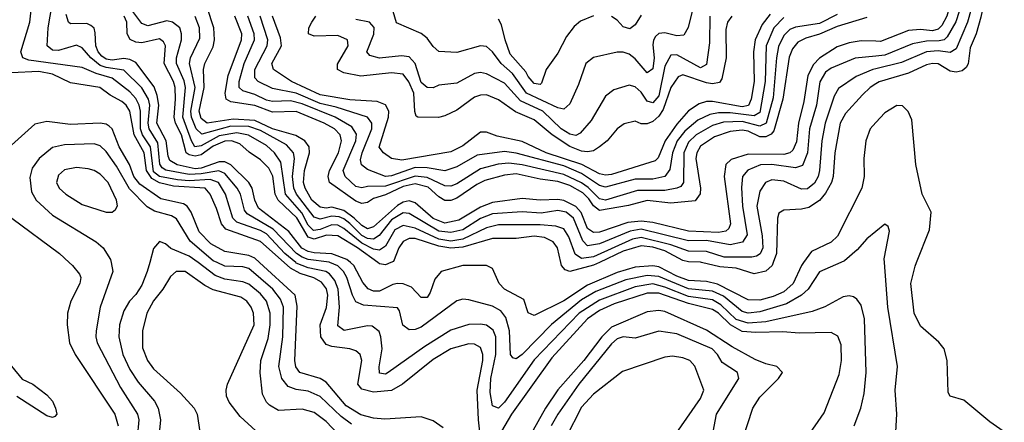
# Model space of a CAD drawing. Header units: inches. Extents: x 884549 to 1028252, y 526810 to 653624.
# Tile 491 of 656: x 947119 to 950432, y 589462 to 590818. Entities that reach past the tile are written whole.
import ezdxf

# ---------------------------------------------------------------- set-up
doc = ezdxf.new("R2010")
doc.units = ezdxf.units.IN
doc.header["$MEASUREMENT"] = 0
for name, color, linetype in [('A9548', 7, 'Continuous'), ('A9549', 7, 'Continuous'), ('A9558', 7, 'Continuous'), ('A9559', 7, 'Continuous')]:
    doc.layers.add(name, color=color, linetype=linetype)

msp = doc.modelspace()

# ---------------------------------------------------------------- linework, layer by layer
at = {"layer": 'A9548', "color": 5}
for points, elevation in [([(947286, 590000), (947297, 589990), (947320.4, 589960.4), (947324.8, 589950), (947321.7, 589930), (947291.3, 589870), (947280.6, 589830), (947278.6, 589790), (947287.3, 589730), (947306.1, 589690), (947439.4, 589490), (947450.4, 589450)], 2620), ([(947427, 590000), (947433.1, 589970), (947390.1, 589850), (947376.9, 589770), (947375.5, 589750), (947380.3, 589730), (947458.7, 589578.7), (947516.1, 589490), (947520.4, 589470), (947514.1, 589410)], 2640), ([(947556.8, 590000), (947548.4, 589970), (947530, 589924.2), (947510, 589892.1), (947488.9, 589870), (947470, 589837.2), (947455.2, 589790), (947452.6, 589750), (947466.6, 589690), (947490, 589639.8), (947517.7, 589597.7), (947573, 589533), (947585.4, 589510), (947592.6, 589470), (947584.9, 589390)], 2660), ([(948210, 589402.4), (948150, 589464.8), (948110, 589495.4), (948070, 589506.1), (947990, 589502.2), (947959.5, 589519.5), (947949.3, 589530), (947936.4, 589556.4), (947928.7, 589628.7), (947930.9, 589670), (947955.3, 589744.7), (947962.5, 589790), (947962.1, 589830), (947949.7, 589870), (947930, 589894.9), (947890, 589926.7), (947870, 589935.6), (947810, 589944.5), (947776.5, 589956.5), (947719.2, 590000)], 2660), ([(948235.9, 589455.9), (948201.1, 589481.1), (948130, 589548.7), (948090, 589567), (948050, 589572.4), (948022.5, 589582.5), (948001.7, 589610), (947991.6, 589650), (948004.4, 589750), (948006.3, 589850), (947997.2, 589877.2), (947971.3, 589910), (947890, 589980.4), (947870, 589985.8), (947810, 589987.7), (947783.5, 590000)], 2640), ([(948543.6, 589443.6), (948510, 589467), (948470, 589480.9), (948347.3, 589472.7), (948310, 589475.7), (948266.7, 589486.7), (948217.8, 589517.8), (948150, 589597.4), (948129.7, 589609.7), (948062.3, 589630), (948048.5, 589648.5), (948045.1, 589670), (948053.1, 589853.1), (948046.6, 589890), (947925.9, 590000)], 2620), ([(948671.9, 589388.1), (948662.6, 589470), (948658, 589570), (948677.7, 589670), (948677.5, 589690), (948670, 589713.5), (948650, 589725), (948630, 589725.8), (948570, 589709), (948510, 589674.1), (948406.9, 589590), (948370, 589569.7), (948310, 589563), (948270, 589573.7), (948256.9, 589590), (948270.9, 589670), (948264.9, 589690), (948250, 589702.2), (948229.7, 589709.7), (948170, 589717.4), (948150, 589724.2), (948132.5, 589750), (948129.7, 589790), (948151, 589849), (948155.9, 589890), (948151.2, 589911.2), (948134.3, 589934.3), (948108.8, 589948.8), (948062.8, 589962.8), (948030, 589981.3), (948009.3, 590000)], 2580), ([(949927.2, 589450), (949949.9, 589510.1), (949960.9, 589559.1), (949967.1, 589630), (949961.6, 589810), (949950, 589856), (949936.4, 589876.4), (949924.6, 589884.6), (949910, 589888.5), (949890, 589884.7), (949828.6, 589851.4), (949785.2, 589834.8), (949630, 589800.8), (949570, 589795.5), (949530, 589807.9), (949478.2, 589858.2), (949450, 589874), (949370, 589885.7), (949290, 589917.6), (949250, 589928), (949190, 589918), (949070, 589873.6), (949001.6, 589830), (948850, 589672.8), (948750, 589529.9), (948730, 589509.4), (948710, 589517.3), (948701.9, 589561.9), (948705, 589610), (948721.4, 589690), (948721.6, 589750), (948712.6, 589772.6), (948690, 589788.9), (948670, 589792.7), (948630, 589790.9), (948570, 589772.1), (948482.4, 589717.6), (948359.4, 589630), (948350, 589624.7), (948330, 589627.8), (948329.1, 589649.1), (948338.3, 589710), (948334.9, 589750), (948328.2, 589768.2), (948305.4, 589785.4), (948290, 589787.4), (948211.3, 589771.3), (948190, 589787.2), (948195.5, 589850), (948190.3, 589910), (948179.3, 589939.3), (948161.5, 589961.5), (948149.4, 589970), (948090, 589982), (948050, 589998.3), (948048, 590000)], 2560), ([(949881.6, 590000), (949810, 589969.2), (949772.4, 589910), (949750, 589890), (949698.9, 589861.1), (949610, 589833.7), (949570, 589830), (949550, 589835.4), (949486.9, 589886.9), (949450, 589904), (949370, 589911.1), (949270, 589952.8), (949230, 589956.8), (949158.7, 589941.3), (949057.8, 589902.2), (949010, 589874.8), (948908.9, 589791.1), (948810, 589689.9), (948790, 589675.4), (948778.7, 589678.7), (948770.3, 589690.3), (948766.9, 589770), (948755.3, 589815.3), (948738, 589838), (948710, 589853.1), (948630, 589874.6), (948610, 589876.7), (948590, 589871.6), (948470, 589782.3), (948450, 589774.1), (948430, 589773.8), (948408.9, 589788.9), (948397.7, 589837.7), (948390, 589847.2), (948276.5, 589856.5), (948250, 589867.7), (948238.5, 589890), (948219.5, 589950), (948208.6, 589970), (948189.3, 589989.3), (948163.3, 590000)], 2540), ([(949756.8, 590000), (949750, 589990.4), (949721.7, 589930), (949690, 589901.8), (949654.3, 589885.7), (949610, 589873.2), (949570, 589875), (949467.4, 589927.4), (949430, 589936.7), (949370, 589939.1), (949330, 589954.3), (949270, 589985.6), (949250, 589988.8), (949190, 589984), (949130, 589966.8), (949030, 589924.3), (948950, 589871.6), (948850, 589821.7), (948830.6, 589830.6), (948815.4, 589875.4), (948750.5, 589910.5), (948732.4, 589930), (948710, 589980.4), (948690.3, 589990.3), (948610.2, 589990.2), (948537.6, 589970), (948515.8, 589944.2), (948500.6, 589899.4), (948490, 589882), (948470, 589882.9), (948437.5, 589917.5), (948410, 589928.1), (948390, 589929.9), (948374.4, 589925.6), (948330, 589904.2), (948310, 589903.5), (948291.7, 589911.7), (948273.3, 589933.3), (948243.6, 589990), (948231.8, 590000)], 2520), ([(948368.5, 590000), (948350, 589992.6), (948330, 589995.8), (948324.2, 590000)], 2480), ([(949069.6, 590000), (949050, 589990.7), (948970, 589970.3), (948955.1, 589975.1), (948942.2, 589990), (948939.8, 590000)], 2480), ([(949654.8, 590000), (949651.1, 589990), (949629.2, 589970.8), (949590, 589962.4), (949530, 589981), (949474.9, 589985.1), (949413.8, 590000)], 2480), ([(947913.3, 589433.3), (947861.3, 589481.3), (947823.8, 589530), (947815, 589550), (947813.6, 589570), (947818.1, 589590), (947908.5, 589790), (947906.3, 589830), (947898.6, 589850), (947883.5, 589870), (947863.8, 589883.8), (947770, 589907.9), (947742.2, 589922.2), (947676.2, 589970), (947646.2, 589970), (947627.2, 589952.8), (947601.4, 589910), (947569.1, 589870.9), (947546.6, 589830), (947532.8, 589770), (947532.9, 589712.9), (947549.6, 589670), (947570, 589642.3), (947659.9, 589559.9), (947706.2, 589510), (947716.9, 589490), (947725.2, 589430)], 2680), ([(949768.1, 589410), (949825.8, 589494.2), (949876.7, 589623.3), (949884.3, 589670), (949882.8, 589722.8), (949871.8, 589751.8), (949850, 589764.5), (949742.2, 589762.2), (949687.2, 589767.2), (949595.7, 589764.3), (949550, 589768.4), (949511.2, 589790), (949470, 589830), (949450, 589842.3), (949370, 589862.1), (949270, 589897), (949230, 589897.2), (949119.1, 589860.9), (949070, 589838.4), (949029.5, 589810), (948910, 589679.1), (948774.4, 589490), (948710, 589380.5)], 2580), ([(949513.9, 589290), (949586.5, 589510), (949610, 589546.4), (949672.9, 589610), (949686.3, 589630), (949666.9, 589650), (949630, 589658.6), (949594.1, 589674.1), (949516.1, 589716.1), (949430, 589772), (949290, 589834.9), (949270, 589838.3), (949230, 589833.9), (949110, 589782.2), (949078.4, 589750), (949017.6, 589670), (948930, 589571.2), (948888.4, 589510), (948821.6, 589390)], 2620), ([(949446, 589394), (949464.1, 589490), (949538.6, 589610), (949534.1, 589630), (949483, 589663), (949467.1, 589690), (949449.2, 589709.2), (949330, 589760.3), (949270, 589768.7), (949190, 589745.6), (949150, 589750.2), (949130, 589743.3), (949110, 589726.7), (949000.1, 589590), (948930, 589489.9), (948906.9, 589450)], 2640), ([(949318.4, 589410), (949410, 589542.2), (949420.6, 589570), (949391.3, 589651.3), (949373.8, 589670), (949350, 589679.7), (949315.6, 589684.4), (949290, 589681.6), (949147, 589633), (949050, 589556.4), (949010, 589513.3), (948956.5, 589410)], 2660), ([(947091.4, 589651.4), (947127.6, 589607.6), (947163.1, 589590), (947210, 589555), (947230, 589532.9), (947240.1, 589510), (947244.4, 589490), (947238, 589482), (947230, 589478.4), (947210, 589484), (947110, 589548.5)], 2580)]:
    msp.add_lwpolyline(points, dxfattribs=dict(at, elevation=elevation))
at = {"layer": 'A9549', "color": 5}
for points, elevation in [([(948163.3, 590000), (948161, 590001), (948090.4, 590010.4), (948070, 590017.8), (948050.8, 590030.8), (947972.2, 590112.2), (947884.5, 590164.5), (947876, 590176), (947861.7, 590230), (947851.3, 590250), (947810, 590300.3), (947788.8, 590308.8), (947730, 590298.6), (947690, 590296.8), (947610.7, 590310.7), (947598.8, 590318.8), (947590.9, 590330.9), (947583.7, 590403.7), (947554.5, 590450), (947551.8, 590470), (947556.6, 590530), (947552.1, 590550), (947530, 590588.4), (947470, 590648.5), (947410, 590656.4), (947390, 590664.1), (947358.4, 590690), (947330, 590723.7), (947310, 590731.6), (947250, 590713.8), (947230, 590715.7), (947211.9, 590730), (947214.9, 590790), (947235.2, 590910)], 2540), ([(949392.3, 590887.7), (949368.5, 590791.5), (949354, 590766), (949330, 590763.5), (949290, 590773.2), (949270, 590771.1), (949258.7, 590761.3), (949251.3, 590748.7), (949250, 590733.2), (949254.4, 590690), (949250, 590652.7), (949230, 590638.9), (949190, 590685.7), (949170, 590701.5), (949150, 590709.1), (949130, 590709), (949049.6, 590690.4), (949024.5, 590670), (948999.8, 590600.2), (948970, 590534.2), (948950, 590516.7), (948930, 590521), (948824.2, 590570), (948777, 590637), (948739.6, 590670), (948710, 590709.9), (948690, 590727.3), (948670, 590729.9), (948590, 590706.9), (948530, 590710.8), (948510, 590727.1), (948490, 590756.2), (948470, 590771.3), (948387.1, 590807.1), (948370, 590864.2)], 2240), ([(950000, 590745.4), (949950, 590747.2), (949910, 590740), (949870, 590726.2), (949810, 590688.5), (949790, 590667), (949771.1, 590630), (949758.1, 590541.9), (949739.5, 590470), (949733.1, 590406.9), (949721, 590379), (949710.5, 590369.5), (949690, 590363.9), (949570, 590364.8), (949513.4, 590346.6), (949494.8, 590330), (949489.6, 590290), (949510.6, 590130), (949505.5, 590114.5), (949494.8, 590105.2), (949470, 590100.7), (949370, 590106), (949250, 590135.4), (949210, 590139.8), (949165.4, 590134.6), (949070, 590102.3), (949050, 590101.5), (949030, 590114.5), (949008.2, 590168.2), (948990, 590189), (948950, 590209.1), (948930, 590212.5), (948870.5, 590210.5), (948810, 590216.1), (948710, 590202), (948670, 590186.3), (948597, 590143), (948550, 590133), (948510, 590148.2), (948450, 590200.8), (948430, 590207.6), (948410, 590203), (948390, 590191.8), (948310, 590120.3), (948290, 590114), (948270, 590124.3), (948244.6, 590150), (948210, 590175.4), (948170, 590186.3), (948150, 590182.9), (948130, 590186.4), (948102.1, 590210), (948079.3, 590250), (948073.7, 590270), (948077.4, 590310), (948094.3, 590370), (948093, 590390), (948078.7, 590410), (948048, 590428), (947970, 590450.4), (947910, 590478.8), (947837.5, 590482.5), (947750, 590469.6), (947730, 590484.9), (947723.3, 590510), (947740.1, 590590), (947737.9, 590650), (947742.4, 590670), (947770, 590727), (947775.2, 590750), (947772.2, 590790), (947750, 590859.1)], 2420), ([(948048, 590000), (948011.9, 590030), (947950, 590096.4), (947930, 590107.7), (947850, 590136.2), (947836.2, 590150), (947811.7, 590230), (947788.2, 590270), (947759.6, 590279.6), (947690, 590275.8), (947650, 590278.8), (947590, 590289.4), (947570, 590306.1), (947559.3, 590390), (947532.1, 590430), (947525.3, 590450), (947525.4, 590510), (947521.1, 590530), (947510, 590552.5), (947490, 590574.7), (947430, 590620.8), (947376.6, 590636.6), (947330, 590657.4), (947150, 590682), (947129.4, 590690), (947123, 590710), (947152.9, 590810), (947157.3, 590850)], 2560), ([(948231.8, 590000), (948220.1, 590010), (948170, 590029), (948110, 590033.3), (948090, 590037.2), (948068.6, 590048.6), (948024.6, 590104.6), (947922.8, 590182.8), (947910.4, 590210), (947901.8, 590250), (947890.7, 590270), (947829.1, 590329.1), (947810, 590338.8), (947790, 590339.1), (947730, 590318.3), (947710, 590315.7), (947648.9, 590328.9), (947624.2, 590344.2), (947618.4, 590358.4), (947612.3, 590410), (947580.8, 590470), (947586.9, 590530), (947582.2, 590562.2), (947571.3, 590591.3), (947510, 590673.5), (947490, 590684.2), (947470, 590687.1), (947430, 590681.9), (947410, 590685.1), (947395.5, 590695.5), (947383, 590710), (947375.4, 590730), (947373.4, 590773.4), (947369.3, 590789.3), (947358.8, 590798.8), (947345.1, 590805.1), (947290, 590804.3), (947283.1, 590810), (947275.6, 590835.6)], 2520), ([(948324.2, 590000), (948255.7, 590050), (948190, 590090.2), (948152, 590092), (948110, 590078.6), (948090, 590085.3), (948051.2, 590151.2), (947988.8, 590210), (947978.5, 590230), (947970.7, 590290.7), (947957.8, 590317.8), (947930, 590346.5), (947891.5, 590371.5), (947859.4, 590399.4), (947831.6, 590410), (947810, 590408.6), (947770, 590391.5), (947730, 590363.1), (947710, 590357.9), (947690, 590362.4), (947679.7, 590370), (947663.3, 590430), (947643.6, 590470), (947638.9, 590490), (947644, 590550), (947642.1, 590590), (947636.7, 590610), (947605.6, 590670), (947609.7, 590729.7), (947603.6, 590743.6), (947590, 590753.7), (947530, 590740.2), (947510, 590742.1), (947490.7, 590750.7), (947481.3, 590770), (947479.5, 590810), (947471, 590830)], 2480), ([(950000, 590652.7), (949989.9, 590650.1), (949933.8, 590626.2), (949874.2, 590585.8), (949859.6, 590560.4), (949829.3, 590470), (949818.4, 590410), (949810.4, 590309.6), (949805.7, 590290), (949793, 590267), (949770, 590248.8), (949750, 590246.9), (949690, 590274.5), (949650, 590278.7), (949628.3, 590270), (949610, 590240.3), (949599.9, 590190), (949617.6, 590090), (949619.6, 590050), (949611.1, 590028.9), (949598.5, 590021.5), (949582.2, 590017.8), (949490, 590018.6), (949430, 590037.2), (949370, 590037.9), (949310, 590060.2), (949210, 590084.4), (949181.2, 590078.8), (949050, 590019.5), (949010, 590013.5), (948988.4, 590028.4), (948966.9, 590086.9), (948950, 590113.6), (948922.7, 590122.7), (948870, 590126.7), (948730, 590127.6), (948690, 590117.2), (948610, 590078.3), (948570, 590072.3), (948530, 590078.9), (948450, 590116.3), (948410, 590125.1), (948381.5, 590110), (948350, 590055.1), (948330, 590041.3), (948310, 590044.9), (948270, 590065.7), (948210, 590115.1), (948190, 590125.4), (948170, 590127.4), (948130, 590111.2), (948107.7, 590107.7), (948090, 590126.5), (948068, 590168), (948014, 590230), (947997.6, 590337.6), (947977, 590370), (947950, 590393.7), (947888.9, 590428.9), (947850, 590437), (947790, 590426.7), (947730, 590392.7), (947708.9, 590390), (947697.4, 590410), (947667.9, 590490), (947676.7, 590590), (947672.4, 590612.4), (947646.4, 590670), (947646.8, 590690), (947663.7, 590750), (947664, 590770), (947657.5, 590790), (947633.7, 590810), (947613.8, 590813.8), (947550, 590797.7), (947530, 590805.5), (947496.3, 590850)], 2460), ([(950000, 590695.5), (949930, 590688.1), (949850, 590655.1), (949830, 590640.9), (949811, 590609), (949799.7, 590530), (949776.9, 590450), (949769.8, 590370), (949752.8, 590327.2), (949730, 590319), (949650, 590330.5), (949611.4, 590328.6), (949569, 590311), (949551.3, 590290), (949547.4, 590252.6), (949551, 590190), (949566.7, 590093.3), (949550.9, 590069.1), (949510, 590059.5), (949430, 590074.6), (949370, 590072.9), (949210, 590112.1), (949173.7, 590106.3), (949070, 590063.5), (949030, 590056.9), (949013.5, 590073.5), (948982.7, 590150), (948958.2, 590170), (948930, 590174.9), (948873.6, 590166.4), (948810, 590171.1), (948710, 590164.6), (948670, 590148.1), (948610, 590110.7), (948570, 590101.4), (948530, 590105.8), (948430, 590165.6), (948410, 590167.1), (948370, 590144.4), (948328.6, 590091.4), (948310, 590078.9), (948290, 590081.4), (948270, 590091), (948230, 590131.6), (948210, 590147.4), (948193.7, 590153.7), (948170, 590156.7), (948130, 590145.7), (948110, 590153.4), (948051.1, 590230), (948042.1, 590250), (948037.5, 590290), (948044.2, 590350), (948040.1, 590370), (948016.4, 590396.4), (947930, 590444.7), (947890, 590458.1), (947830, 590458.8), (947732.6, 590432.6), (947713.2, 590450), (947697, 590490), (947694.7, 590510), (947709.2, 590590), (947690.2, 590670), (947693.8, 590690), (947724.8, 590755.2), (947724.4, 590790), (947710, 590828.7)], 2440), ([(949970, 590825.8), (949870, 590794.6), (949810, 590769.1), (949763.8, 590756.2), (949737.7, 590742.3), (949720, 590720), (949708.6, 590691.4), (949687.1, 590550), (949656.7, 590443.3), (949647.6, 590432.4), (949630, 590423.1), (949610, 590423.5), (949570, 590442.7), (949550, 590446.2), (949510, 590441.9), (949456.9, 590423.1), (949410, 590391.7), (949397.7, 590370), (949393.8, 590350), (949410.3, 590250), (949409, 590231), (949391.9, 590208.1), (949310, 590200.4), (949230, 590209), (949167.9, 590192.1), (949070, 590175.5), (949050, 590190.6), (949034.6, 590214.6), (949014.3, 590234.3), (948970, 590259.3), (948930, 590272.9), (948870, 590280.3), (948790, 590298.3), (948750, 590294.1), (948683.8, 590276.2), (948657, 590263), (948590, 590217.1), (948570, 590209.5), (948549.5, 590209.5), (948530, 590221.1), (948493.7, 590253.7), (948450, 590265.7), (948410, 590256.4), (948350, 590228.6), (948310, 590215.5), (948290, 590202.5), (948270, 590198.9), (948250, 590206.9), (948161.4, 590270), (948157.4, 590290), (948161.6, 590310), (948191.7, 590370), (948202.4, 590410), (948197, 590430), (948178.3, 590450), (948143.4, 590470), (948050, 590509.2), (947970, 590506.4), (947910, 590529), (947830, 590541.3), (947814.2, 590550), (947810.9, 590570), (947820.8, 590630), (947865.5, 590750), (947866.9, 590770), (947842.9, 590830)], 2380), ([(949870, 590835.9), (949810, 590805.1), (949730, 590793.1), (949710, 590784.6), (949690, 590764.8), (949672.8, 590727.2), (949665.8, 590690), (949654.9, 590554.9), (949630.7, 590469.3), (949610, 590459.4), (949550, 590475.1), (949487.3, 590472.7), (949450, 590461.8), (949395, 590430), (949370, 590405.3), (949354.2, 590370), (949352.9, 590270), (949343.3, 590256.7), (949330, 590250), (949290, 590243), (949197.8, 590242.2), (949090, 590210.6), (949070, 590214.1), (949032.5, 590252.5), (949010, 590268.6), (948950, 590296.3), (948810, 590329.2), (948765.5, 590334.5), (948728.8, 590331.2), (948670, 590315.6), (948590, 590265.4), (948570, 590257.7), (948550, 590258.5), (948490, 590286.1), (948450, 590291.3), (948350, 590257.8), (948290, 590256.5), (948270, 590252), (948250, 590256.2), (948214.7, 590290), (948207.2, 590310), (948250.2, 590410), (948252, 590432), (948236.9, 590456.9), (948180.3, 590490), (948070, 590534.8), (948030, 590545), (947970, 590542.2), (947950, 590547), (947910, 590565.9), (947870, 590578.2), (947858.1, 590590), (947857.4, 590610), (947875, 590670), (947909.1, 590750), (947907.9, 590770), (947886.8, 590830)], 2360), ([(949690, 590825.4), (949656.2, 590790), (949630.7, 590730), (949627.5, 590610), (949610, 590505.8), (949590, 590494.2), (949510, 590504.1), (949470, 590504.6), (949441.3, 590498.7), (949401, 590479), (949357, 590443), (949331.3, 590410), (949315.5, 590370), (949307.1, 590312.9), (949289.6, 590290.4), (949250, 590280.3), (949190, 590281.3), (949090, 590254.2), (949070, 590259.9), (949010, 590299.8), (948950, 590326.1), (948790, 590368.6), (948750, 590374.4), (948658.4, 590361.6), (948590, 590322.1), (948550, 590309.4), (948490, 590318.8), (948450, 590319.7), (948370, 590292.6), (948350, 590289.8), (948290, 590313.7), (948269.3, 590329.3), (948266.3, 590346.3), (948271.3, 590370), (948304.3, 590450), (948303.7, 590470), (948289.7, 590489.7), (948183.7, 590523.7), (948130, 590536.2), (948050, 590570.7), (947970, 590586.2), (947921.1, 590610), (947910, 590622.5), (947910.5, 590650), (947951.5, 590730), (947953.9, 590750), (947928, 590830)], 2340), ([(949643.9, 590836.1), (949617.8, 590802.2), (949593.6, 590750), (949588.4, 590710), (949590.6, 590610), (949580.7, 590550), (949571.3, 590528.7), (949550, 590524.9), (949450, 590542.5), (949430, 590542.5), (949404.9, 590535.1), (949370, 590511.2), (949330, 590465.8), (949290.8, 590410), (949267, 590353), (949257.6, 590342.4), (949110, 590296.4), (949090, 590294.1), (949070, 590298.7), (949010.8, 590330), (948890.1, 590370.1), (948810, 590407.7), (948725.9, 590425.9), (948690, 590439.4), (948670, 590438.9), (948610, 590393.3), (948570, 590372.8), (948405.2, 590345.2), (948370, 590350.4), (948342.9, 590370), (948329.1, 590389.1), (948360.1, 590490), (948361, 590510), (948350, 590531.6), (948322.3, 590542.3), (948230, 590547.7), (948130, 590565.1), (948034, 590610), (947972.8, 590650), (947967.6, 590670), (948000.3, 590730), (947996.4, 590756.4), (947969.5, 590830)], 2320), ([(949515, 590830), (949500.3, 590810), (949495, 590785), (949496, 590690), (949481.7, 590618.3), (949474.1, 590605.9), (949450, 590602.4), (949430, 590605.5), (949350, 590632.5), (949334.5, 590625.5), (949310, 590590), (949284.4, 590515.6), (949270, 590493.4), (949250, 590474.8), (949230, 590466.8), (949210, 590467.5), (949190, 590476), (949153.2, 590466.8), (949130, 590449.9), (949095.7, 590410), (949070.1, 590390), (949050, 590376.8), (949030, 590372.8), (949010, 590375.5), (948970, 590391.3), (948910.8, 590430), (948850, 590480.6), (948787.1, 590507.1), (948730, 590548.5), (948690, 590564.7), (948670, 590564.2), (948650, 590556.5), (948590, 590513.1), (948550, 590494), (948528.7, 590488.7), (948458.9, 590490), (948453.2, 590493.2), (948448.4, 590508.4), (948445.7, 590570), (948428.9, 590608.9), (948410, 590634.1), (948370, 590638.5), (948267.5, 590627.5), (948210, 590638.6), (948188.8, 590650), (948188.4, 590668.4), (948224, 590730), (948222.7, 590750), (948190, 590764.8), (948110, 590762.1), (948090.8, 590770), (948092.6, 590790), (948102.3, 590810), (948116.1, 590830)], 2280), ([(949440.9, 590830), (949439.9, 590740.1), (949430, 590666.8), (949410, 590655.6), (949330, 590699.2), (949310, 590698), (949290, 590661.8), (949270, 590561.6), (949250, 590538.2), (949230, 590543.1), (949210, 590573.9), (949190, 590591.9), (949170, 590597.2), (949118.4, 590581.6), (949090, 590560.3), (949041.7, 590478.3), (949004.6, 590435.4), (948990, 590427.6), (948970, 590432.9), (948941.6, 590450), (948879.8, 590510), (948804.2, 590544.2), (948750, 590604.7), (948690, 590635.8), (948670, 590640.1), (948650, 590636.6), (948590, 590603.9), (948530, 590597.2), (948510, 590587.9), (948490, 590589.5), (948470, 590606.9), (948450, 590670), (948430, 590692.8), (948403.8, 590696.2), (948330, 590688.2), (948297.1, 590697.1), (948287.4, 590710), (948311.3, 590768.7), (948311.7, 590791.7), (948296.5, 590810), (948250, 590819.1)], 2260), ([(949049.6, 590830.4), (949006.6, 590813.4), (948985, 590795), (948958.5, 590761.5), (948930, 590705.1), (948891, 590650), (948875.3, 590604.7), (948870, 590599.3), (948850, 590603.2), (948830, 590626.9), (948822.7, 590642.7), (948770, 590702.3), (948752.4, 590750), (948740.8, 590800.8), (948730, 590819.3)], 2220), ([(949210, 590833.2), (949190, 590801.1), (949172.3, 590787.7), (949150, 590794.2), (949130, 590815.8), (949110, 590829.1)], 2220), ([(948009.3, 590000), (947930, 590071.5), (947813, 590113), (947798.5, 590130), (947781.8, 590181.8), (947759.9, 590230), (947743.1, 590250), (947636.8, 590256.8), (947590, 590268.5), (947563.4, 590283.4), (947546.3, 590310), (947537.9, 590370), (947504, 590430), (947489.5, 590509.5), (947477.1, 590530), (947462.8, 590542.8), (947423.5, 590563.5), (947389.3, 590589.3), (947290, 590605.6), (947230, 590634.6), (947183.3, 590643.3), (947090, 590638.8)], 2580), ([(950000, 590601.9), (949981.1, 590590), (949955.1, 590564.9), (949898.3, 590501.7), (949879.7, 590470), (949861.4, 590370), (949855.8, 590290), (949850.4, 590269.6), (949830, 590233.5), (949810, 590209.2), (949774.2, 590185.8), (949750, 590179.4), (949690, 590176.9), (949674, 590166), (949668.9, 590150), (949665.6, 590030), (949654.8, 590000)], 2480), ([(947925.9, 590000), (947910, 590014.5), (947890, 590023.4), (947810, 590037.1), (947762.6, 590062.6), (947723.4, 590103.4), (947696.7, 590170), (947682.8, 590190), (947670, 590197.3), (947594.2, 590214.2), (947523.6, 590263.6), (947503.2, 590290), (947488.3, 590330), (947454.3, 590390), (947430.7, 590450), (947419.8, 590459.8), (947410, 590466.5), (947390, 590469.9), (947290, 590465.5), (947210, 590475.6), (947170, 590465.8), (947034.7, 590345.3)], 2620), ([(950000, 590471.2), (949981, 590450), (949966.5, 590410), (949959.5, 590350), (949960.5, 590290), (949952.5, 590250), (949871.4, 590088.6), (949850, 590068.5), (949783.1, 590036.9), (949756.8, 590000)], 2520), ([(947783.5, 590000), (947770, 590006.3), (947692.6, 590072.6), (947646.8, 590146.8), (947630, 590157.4), (947572.7, 590172.7), (947548, 590188), (947488.4, 590248.4), (947444.6, 590324.6), (947410, 590373.6), (947390, 590393.3), (947370, 590399.5), (947270, 590396.7), (947230, 590388), (947184.7, 590350), (947161.7, 590318.3), (947153.7, 590286.3), (947158.5, 590238.5), (947174.8, 590210), (947230, 590160.1), (947376.8, 590070), (947399.7, 590050), (947425, 590010), (947427, 590000)], 2640), ([(947092.7, 590150), (947252.8, 590030), (947286, 590000)], 2620), ([(950000, 590104.6), (949970, 590079.8), (949937.5, 590042.5), (949894.5, 590005.5), (949881.6, 590000)], 2540), ([(947719.2, 590000), (947690, 590022.1), (947627.9, 590047.9), (947610, 590062.7), (947589.4, 590070.6), (947570, 590047.3), (947556.8, 590000)], 2660), ([(948939.8, 590000), (948928.3, 590050), (948914.5, 590070), (948884.6, 590084.6), (948850, 590089), (948790, 590080.6), (948710, 590081), (948610, 590052), (948570, 590048), (948530, 590055.1), (948450, 590081.2), (948430, 590081.2), (948410, 590070.8), (948394.4, 590050), (948376.7, 590003.3), (948368.5, 590000)], 2480), ([(949413.8, 590000), (949410, 590000.9), (949370, 590002.3), (949350, 590007.1), (949290, 590039.6), (949250, 590051.7), (949210, 590056.6), (949150, 590038.2), (949069.6, 590000)], 2480)]:
    msp.add_lwpolyline(points, dxfattribs=dict(at, elevation=elevation))
at = {"layer": 'A9549', "color": 5, "elevation": 2660}
msp.add_lwpolyline([(947310, 590319.7), (947270, 590312.1), (947250, 590294), (947242.6, 590270), (947251.8, 590250), (947274.5, 590230), (947330, 590195), (947410, 590169.5), (947430, 590170.2), (947441.5, 590178.5), (947448.7, 590191.3), (947444.6, 590210), (947416.5, 590270), (947390, 590297.7), (947370, 590309.9), (947350, 590315.5)], close=True, dxfattribs=at)
at = {"layer": 'A9558', "color": 5}
for points, elevation in [([(950066, 589410), (950070.5, 589489.5), (950065, 589570), (950073.1, 589650), (950040.1, 589850), (950028.6, 590000)], 2540), ([(950510, 589375.1), (950383.3, 589463.3), (950296.3, 589536.3), (950249.8, 589549.8), (950242.8, 589562.8), (950240.2, 589670), (950229.9, 589709.9), (950211.6, 589731.6), (950150, 589785.6), (950129, 589830), (950117.1, 589930), (950132.3, 589987.7), (950137.1, 590000)], 2520)]:
    msp.add_lwpolyline(points, dxfattribs=dict(at, elevation=elevation))
at = {"layer": 'A9559', "color": 5}
for points, elevation in [([(950470, 591406), (950395.3, 591330), (950371.5, 591290), (950362.9, 591190), (950350.6, 591130), (950322.9, 591057.1), (950307.6, 590992.4), (950255.3, 590890), (950238.4, 590830), (950221.8, 590798.2), (950210, 590786.3), (950190, 590780.3), (950150, 590785.4), (950110, 590781.5), (950015.1, 590744.9), (950000, 590745.4)], 2420), ([(950486.8, 591373.2), (950430, 591323.8), (950410, 591295.1), (950403.5, 591270), (950396.1, 591190), (950379.7, 591130), (950344.6, 591050), (950333.7, 590986.3), (950300.4, 590910), (950268.9, 590811.1), (950240, 590760), (950230, 590750.2), (950213.5, 590746.5), (950170, 590745.8), (950123.3, 590736.7), (950030, 590698.7), (950000, 590695.5)], 2440), ([(950446.9, 591273.1), (950420.2, 591150), (950374.3, 591045.7), (950307.9, 590810), (950270, 590719.7), (950250, 590707.6), (950210, 590712.9), (950170, 590710.1), (950085.9, 590674.1), (950000, 590652.7)], 2460), ([(950434, 591086), (950387.9, 590992.1), (950353.5, 590826.5), (950337.4, 590770), (950317.2, 590722.8), (950310.9, 590669.1), (950303.5, 590656.5), (950290, 590646.2), (950270, 590641.2), (950250, 590645.1), (950210, 590669), (950190, 590670.7), (950170, 590666.1), (950110, 590637.8), (950011.1, 590608.9), (950000, 590601.9)], 2480), ([(950137.1, 590000), (950179.9, 590110), (950186.5, 590170), (950155.8, 590230), (950134.4, 590330), (950120.6, 590480.6), (950109.1, 590509.1), (950090, 590527.8), (950070, 590529), (950030, 590504.8), (950000, 590471.2)], 2520), ([(950028.6, 590000), (950027.7, 590012.3), (950046.2, 590106.2), (950041.5, 590121.5), (950030, 590129.5), (950000, 590104.6)], 2540)]:
    msp.add_lwpolyline(points, dxfattribs=dict(at, elevation=elevation))

doc.saveas('drawing.dxf')
